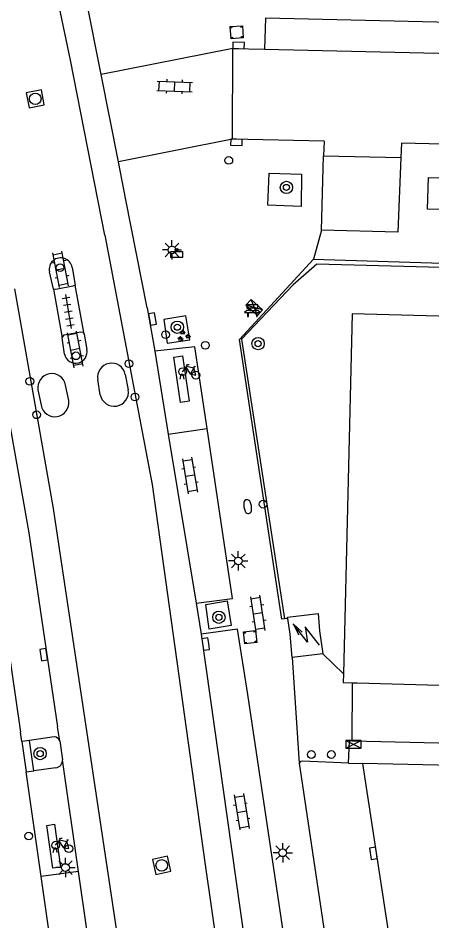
# Model space of a CAD drawing. Extents: x 132998 to 136004, y 396998 to 398512.
# Drawn here: x 134446.1 to 134473, y 397188.4 to 397246.9 of the extents above; entities that cross this region are included whole.
import ezdxf

# ---------------------------------------------------------------- set-up
doc = ezdxf.new("R2010")
doc.units = 0
for name, color, linetype in [('gg-afsc-hekwerk', 7, 'Continuous'), ('gg-afsc-muur', 7, 'Continuous'), ('gg-bbg-hoofdgebouw', 7, 'Continuous'), ('gg-bbg-lage trafo', 7, 'Continuous'), ('gg-knt-verharding', 7, 'Continuous'), ('gg-knt-verharding nz', 7, 'Continuous'), ('gt-grn-groengrens', 7, 'Continuous'), ('gt-grn-weggrens', 7, 'Continuous'), ('gt-symb-afvalbak', 7, 'Continuous'), ('gt-symb-bank', 7, 'Continuous'), ('gt-symb-bloembak', 7, 'Continuous'), ('gt-symb-boom', 7, 'Continuous'), ('gt-symb-brandkraan', 7, 'Continuous'), ('gt-symb-elektrakast', 7, 'Continuous'), ('gt-symb-fietsenrek', 7, 'Continuous'), ('gt-symb-groenvak', 7, 'Continuous'), ('gt-symb-klinker verharding', 7, 'Continuous'), ('gt-symb-kolk', 7, 'Continuous'), ('gt-symb-lichtmast', 7, 'Continuous'), ('gt-symb-paal', 7, 'Continuous'), ('gt-symb-rioolschacht', 7, 'Continuous'), ('gt-symb-tegel verharding', 7, 'Continuous'), ('gt-symb-trafo symbool', 7, 'Continuous'), ('gt-symb-verkeersbordpaal', 7, 'Continuous'), ('gt-symb-verkeersregelinstallatiekast', 7, 'Continuous')]:
    doc.layers.add(name, color=color, linetype=linetype)

# ---------------------------------------------------------------- blocks, each defined once
blk = doc.blocks.new('gt0-KL1')
at = {"layer": 'gt-symb-klinker verharding'}
for p, q in [((-1.15, 0.3), (1.15, 0.3)), ((-1, -0.3), (-1, 0.3)), ((-0.5, 0.3), (-0.5, 0.45)), ((0, -0.3), (0, 0.3)), ((0.5, 0.3), (0.5, 0.45)), ((1, -0.3), (1, 0.3)), ((-1.15, -0.3), (1.15, -0.3)), ((-0.5, -0.45), (-0.5, -0.3)), ((0.5, -0.45), (0.5, -0.3))]:
    blk.add_line(p, q, dxfattribs=at)
blk = doc.blocks.new('gt0-BBAK')
at = {"layer": 'gt-symb-bloembak'}
for points in [[(-0.3, 0.4), (-0.3, 0.3), (-0.4, 0.3)], [(0.4, 0.3), (0.3, 0.3), (0.3, 0.4)], [(-0.4, -0.3), (-0.3, -0.3), (-0.3, -0.4)], [(0.3, -0.4), (0.3, -0.3), (0.4, -0.3)]]:
    blk.add_lwpolyline(points, dxfattribs=at)
blk.add_lwpolyline([(0.4, -0.4), (-0.4, -0.4), (-0.4, 0.4), (0.4, 0.4)], close=True, dxfattribs=at)
blk = doc.blocks.new('gt0-KOLK')
at = {"layer": 'gt-symb-kolk'}
blk.add_lwpolyline([(0, 0), (0.375, 0), (0.375, 0.4), (-0.375, 0.4), (-0.375, 0), (0, 0)], dxfattribs=at)
blk = doc.blocks.new('gt0-PAAL')
at = {"layer": 'gt-symb-paal'}
blk.add_circle((0, 0), 0.25, dxfattribs=at)
blk = doc.blocks.new('gt0-RS')
at = {"layer": 'gt-symb-rioolschacht'}
blk.add_lwpolyline([(-0.5, -0.5), (0.5, -0.5), (0.5, 0.5), (-0.5, 0.5)], close=True, dxfattribs=at)
blk.add_circle((0, 0), 0.375, dxfattribs=at)
blk = doc.blocks.new('gt0-VPAAL')
at = {"layer": 'gt-symb-verkeersbordpaal'}
blk.add_circle((0, 0), 0.25, dxfattribs=at)
blk = doc.blocks.new('gt0-LMAST')
at = {"layer": 'gt-symb-lichtmast'}
for p, q in [((-0.005, 0.246), (-0.005, 0.621)), ((-0.182, 0.173), (-0.447, 0.438)), ((0.172, 0.173), (0.437, 0.438)), ((-0.255, -0.004), (-0.63, -0.004)), ((-0.182, -0.181), (-0.447, -0.446)), ((-0.005, -0.254), (-0.005, -0.629)), ((0.437, -0.446), (0.172, -0.181)), ((0.245, -0.004), (0.62, -0.004))]:
    blk.add_line(p, q, dxfattribs=at)
blk.add_circle((-0.005, -0.004), 0.25, dxfattribs=at)
blk = doc.blocks.new('gt0-ABAK')
at = {"layer": 'gt-symb-afvalbak'}
blk.add_lwpolyline([(0.375, -0.5), (-0.375, -0.5), (-0.375, -0.1), (0.375, -0.1)], close=True, dxfattribs=at)
blk.add_circle((0, 0), 0.1, dxfattribs=at)
blk = doc.blocks.new('gt0-BOOM')
at = {"layer": 'gt-symb-boom'}
for radius in [0.4, 0.2]:
    blk.add_circle((0, 0), radius, dxfattribs=at)
blk = doc.blocks.new('gt0-GRVAK')
at = {"layer": 'gt-symb-groenvak'}
for p, q in [((-0.11, 0.189), (-0.228, 0.24)), ((-0.182, 0.153), (0.088, 0.153)), ((-0.091, 0.211), (-0.156, 0.322)), ((-0.047, 0.214), (-0.047, 0.393)), ((-0.004, 0.211), (0.061, 0.322)), ((0.015, 0.189), (0.133, 0.24)), ((0.262, -0.052), (0.197, 0.059)), ((0.305, -0.049), (0.305, 0.13)), ((0.349, -0.052), (0.414, 0.059)), ((-0.245, -0.228), (-0.363, -0.177)), ((-0.318, -0.264), (-0.047, -0.264)), ((-0.226, -0.206), (-0.291, -0.095)), ((-0.183, -0.203), (-0.183, -0.024)), ((-0.139, -0.206), (-0.074, -0.095)), ((-0.12, -0.228), (-0.002, -0.177)), ((0.243, -0.074), (0.125, -0.023)), ((0.17, -0.11), (0.441, -0.11)), ((0.368, -0.074), (0.486, -0.023))]:
    blk.add_line(p, q, dxfattribs=at)
blk = doc.blocks.new('gt0-TEG1')
at = {"layer": 'gt-symb-tegel verharding'}
for p, q in [((-1.125, 0), (1.125, 0)), ((-0.9, -0.25), (-0.9, 0.25)), ((-0.45, -0.25), (-0.45, 0.25)), ((0, -0.25), (0, 0.25)), ((0.45, -0.25), (0.45, 0.25)), ((0.9, -0.25), (0.9, 0.25))]:
    blk.add_line(p, q, dxfattribs=at)
blk = doc.blocks.new('gt0-FREK')
at = {"layer": 'gt-symb-fietsenrek'}
for p, q in [((0.259, 0.762), (0.294, 0.823)), ((0.54, 0.335), (0.259, 0.762)), ((0.294, 0.823), (0.767, 0.714)), ((0.767, 0.714), (0.54, 0.335)), ((0.757, 0.841), (0.866, 0.816)), ((0.767, 0.714), (0.84, 0.822)), ((0.895, 0.252), (0.767, 0.714))]:
    blk.add_line(p, q, dxfattribs=at)
for points in [[(0.036, 0.476), (0.228, 0.708), (0.259, 0.762)], [(0.294, 0.823), (0.36, 0.937), (0.452, 0.935)], [(-0.124, 0), (-0.047, 0.312), (0.053, 0.312), (0.12, 0)], [(0.54, 0.335), (0.555, 0.305), (0.895, 0.252)]]:
    blk.add_lwpolyline(points, dxfattribs=at)
for centre in [(0.036, 0.476), (0.895, 0.252)]:
    blk.add_circle(centre, 0.252, dxfattribs=at)
blk = doc.blocks.new('gt0-EKAST')
at = {"layer": 'gt-symb-elektrakast'}
for p, q in [((-0.501, -0.249), (0.501, 0.249)), ((-0.501, 0.249), (0.501, -0.249))]:
    blk.add_line(p, q, dxfattribs=at)
blk.add_lwpolyline([(0.501, 0.249), (-0.501, 0.249), (-0.501, -0.249), (0.501, -0.249)], close=True, dxfattribs=at)
blk = doc.blocks.new('gt0-BR')
at = {"layer": 'gt-symb-brandkraan'}
for centre, radius, start, end in [((-0.244, 0), 0.206, 107.56694, 252.43307), ((0.599, -2.664), 3, 106.89205, 107.56694), ((0, -0.691), 0.938, 73.10799, 106.89205), ((-0.599, -2.664), 3, 72.43309, 73.10799), ((0.244, 0), 0.206, 287.56695, 72.43309), ((0.599, 2.664), 3, 252.43307, 253.10797), ((0, 0.691), 0.938, 253.10797, 286.89206), ((-0.599, 2.664), 3, 286.89206, 287.56695)]:
    blk.add_arc(centre, radius, start, end, dxfattribs=at)
blk = doc.blocks.new('gt0-BANK')
at = {"layer": 'gt-symb-bank'}
for p, q in [((-0.504, 0.274), (-0.322, 0.274)), ((-0.314, 0.265), (-0.314, 0.007)), ((-0.308, 0), (-0.266, 0)), ((-0.258, 0.009), (-0.258, 0.265)), ((-0.251, 0.274), (0.252, 0.274)), ((-0.243, 0.547), (-0.243, 0.412)), ((0.244, 0.487), (0.244, 0.547)), ((0.26, 0.265), (0.26, 0.007)), ((0.266, 0), (0.305, 0)), ((0.311, 0.007), (0.311, 0.265)), ((0.319, 0.274), (0.501, 0.274))]:
    blk.add_line(p, q, dxfattribs=at)
for points in [[(-0.362, 0.761), (-0.362, 0.554), (-0.251, 0.554)], [(0.252, 0.554), (0.359, 0.554), (0.359, 0.761), (-0.362, 0.761)], [(-0.251, 0.404), (-0.362, 0.404), (-0.504, 0.274)], [(0.501, 0.274), (0.359, 0.404), (0.244, 0.404)]]:
    blk.add_lwpolyline(points, dxfattribs=at)
for centre, start, end in [((-0.308, 0.007), 180, 270), ((0.266, 0.007), 180, 270), ((0.305, 0.007), 270, 0)]:
    blk.add_arc(centre, 0.00643, start, end, dxfattribs=at)
for points, degree in [([(-0.322, 0.274), (-0.314, 0.273), (-0.314, 0.265)], 2), ([(-0.266, 0), (-0.258, 0), (-0.258, 0.009)], 2), ([(-0.258, 0.265), (-0.257, 0.274), (-0.251, 0.274)], 2), ([(-0.251, 0.554), (-0.243, 0.553), (-0.243, 0.547)], 2), ([(-0.243, 0.412), (-0.243, 0.404), (-0.251, 0.404)], 2), ([(-0.18, 0.554), (0, 0.554), (0.18, 0.554), (0.189, 0.553), (0.189, 0.547), (0.189, 0.48), (0.189, 0.412), (0.189, 0.404), (0.18, 0.404), (0, 0.404), (-0.18, 0.404), (-0.188, 0.404), (-0.188, 0.412), (-0.188, 0.48), (-0.188, 0.547), (-0.186, 0.554), (-0.18, 0.554)], 3), ([(0.244, 0.547), (0.245, 0.554), (0.252, 0.554)], 2), ([(0.244, 0.404), (0.244, 0.462), (0.244, 0.487)], 2), ([(0.252, 0.274), (0.26, 0.273), (0.26, 0.265)], 2), ([(0.311, 0.265), (0.312, 0.274), (0.319, 0.274)], 2)]:
    blk.add_open_spline(points, degree=degree, dxfattribs=at)
blk = doc.blocks.new('gt0-VRIKST')
at = {"layer": 'gt-symb-verkeersregelinstallatiekast'}
for p, q in [((-0.501, -0.249), (0.501, 0.249)), ((-0.501, 0.249), (0.501, -0.249))]:
    blk.add_line(p, q, dxfattribs=at)
blk.add_lwpolyline([(0.501, 0.249), (-0.501, 0.249), (-0.501, -0.249), (0.501, -0.249)], close=True, dxfattribs=at)
blk = doc.blocks.new('gt0-HSP')
at = {"layer": 'gt-symb-trafo symbool'}
for points in [[(0.771, 0.746), (-0.529, -0.004), (0.471, -0.004), (-0.829, -0.754)], [(-0.217, -0.24), (-0.829, -0.754), (-0.077, -0.48)]]:
    blk.add_lwpolyline(points, dxfattribs=at)

msp = doc.modelspace()

# ---------------------------------------------------------------- linework, layer by layer
at = {"layer": 'gg-afsc-hekwerk'}
for p, q in [((134467.244, 397204.406), (134465.907, 397205.706)), ((134467.814, 397200.054), (134467.83, 397203.834))]:
    msp.add_line(p, q, dxfattribs=at)
msp.add_lwpolyline([(134484.823, 397230.456), (134465.524, 397230.965), (134463.981, 397229.616), (134460.641, 397226.096), (134463.419, 397207.978)], dxfattribs=at)
at = {"layer": 'gg-afsc-muur'}
for p, q in [((134467.814, 397200.054), (134467.714, 397200.057)), ((134475.365, 397199.859), (134467.814, 397200.054))]:
    msp.add_line(p, q, dxfattribs=at)
at = {"layer": 'gg-bbg-hoofdgebouw'}
for points in [[(134484.762, 397227.611), (134484.623, 397227.615), (134484.614, 397227.285), (134467.818, 397227.736), (134467.244, 397204.406)], [(134467.83, 397203.834), (134468.135, 397203.825), (134474.964, 397203.64), (134475.083, 397207.973)], [(134467.244, 397204.406), (134467.23, 397203.85), (134467.83, 397203.834)]]:
    msp.add_lwpolyline(points, dxfattribs=at)
at = {"layer": 'gg-bbg-lage trafo'}
msp.add_line((134465.907, 397205.706), (134463.926, 397205.47), dxfattribs=at)
for points in [[(134463.627, 397207.999), (134463.613, 397208.088), (134465.602, 397208.321), (134465.685, 397207.207), (134465.907, 397205.706)], [(134463.926, 397205.47), (134463.791, 397206.985), (134463.627, 397207.999)]]:
    msp.add_lwpolyline(points, dxfattribs=at)
at = {"layer": 'gg-knt-verharding'}
for p, q in [((134460.049, 397239.062), (134460.073, 397244.949)), ((134460.073, 397244.949), (134462.114, 397244.897)), ((134452.642, 397237.6), (134451.524, 397243.261)), ((134465.983, 397238.935), (134460.049, 397239.062)), ((134465.983, 397238.935), (134465.954, 397237.997)), ((134465.828, 397233.179), (134465.954, 397237.997)), ((134453.128, 397235.139), (134452.642, 397237.6)), ((134454.51, 397228.139), (134453.128, 397235.139)), ((134460.496, 397226.092), (134465.297, 397231.291)), ((134465.297, 397231.291), (134485.365, 397230.674)), ((134449.64, 397230.75), (134449.836, 397229.606)), ((134448.427, 397229.336), (134448.17, 397230.47)), ((134450.42, 397226.43), (134449.836, 397229.606)), ((134448.427, 397229.336), (134448.99, 397226.19)), ((134454.51, 397228.139), (134454.999, 397225.315)), ((134449.15, 397225.14), (134448.99, 397226.19)), ((134450.42, 397226.43), (134450.6, 397225.43)), ((134454.999, 397225.315), (134455.882, 397219.938)), ((134453.095, 397223.817), (134453.286, 397222.82)), ((134449.42, 397222.129), (134449.221, 397223.125)), ((134451.464, 397222.502), (134451.306, 397223.486)), ((134447.428, 397222.814), (134447.631, 397221.82)), ((134455.882, 397219.938), (134457.68, 397208.984)), ((134457.68, 397208.984), (134458.01, 397206.983)), ((134463.627, 397207.999), (134463.419, 397207.978)), ((134460.374, 397207.304), (134458.01, 397206.983)), ((134448.84, 397200.064), (134448.701, 397200.965)), ((134446.387, 397200.023), (134446.3, 397200.622)), ((134448.49, 397200.331), (134446.873, 397200.094)), ((134446.873, 397200.094), (134446.387, 397200.023)), ((134446.387, 397200.023), (134446.672, 397198.049)), ((134448.84, 397200.064), (134449.011, 397198.838)), ((134450.047, 397191.588), (134449.011, 397198.838)), ((134464.362, 397198.622), (134471.469, 397151.585)), ((134467.582, 397198.628), (134468.494, 397198.594)), ((134479.3, 397198.36), (134468.494, 397198.594)), ((134446.672, 397198.049), (134447.161, 397198.119)), ((134447.64, 397191.275), (134446.672, 397198.049)), ((134448.587, 397198.312), (134447.161, 397198.119)), ((134450.099, 397174.078), (134447.64, 397191.275))]:
    msp.add_line(p, q, dxfattribs=at)
for points in [[(134451.524, 397243.261), (134450.513, 397248.384), (134450.128, 397250.233)], [(134479.789, 397246.49), (134462.178, 397246.903), (134462.114, 397244.897)], [(134476.366, 397237.737), (134476.373, 397238.671), (134471.008, 397238.799), (134470.971, 397237.879)], [(134470.971, 397237.879), (134470.773, 397233.03), (134465.828, 397233.179)], [(134464.495, 397234.705), (134462.335, 397234.783), (134462.415, 397236.869), (134464.518, 397236.806), (134464.495, 397234.705)], [(134472.756, 397236.593), (134474.845, 397236.551), (134474.742, 397234.495), (134472.693, 397234.523), (134472.756, 397236.593)], [(134449.836, 397229.606), (134449.7, 397229.53), (134448.58, 397229.32), (134448.427, 397229.336)], [(134457.287, 397226.054), (134457.029, 397227.607), (134455.598, 397227.367), (134455.816, 397225.844), (134457.287, 397226.054)], [(134448.99, 397226.19), (134449.12, 397226.38), (134450.21, 397226.58), (134450.345, 397226.547), (134450.42, 397226.43)], [(134463.419, 397207.978), (134463.241, 397207.959), (134460.496, 397226.092)], [(134458.399, 397220.316), (134457.606, 397225.605), (134454.999, 397225.315)], [(134442.708, 397223.746), (134444.813, 397210.799), (134446.3, 397200.622)], [(134444.975, 397224.08), (134446.83, 397213.55), (134448.701, 397200.965)], [(134457.68, 397208.984), (134460.051, 397209.302), (134458.399, 397220.316)], [(134458.309, 397208.91), (134459.699, 397209.139), (134459.963, 397207.534), (134458.536, 397207.301), (134458.309, 397208.91)], [(134464.266, 397181.529), (134461.042, 397203.078), (134460.374, 397207.304)], [(134458.01, 397206.983), (134460.85, 397186.96), (134461.731, 397181.154)], [(134467.582, 397198.628), (134467.628, 397200.059), (134467.714, 397200.057)], [(134467.582, 397198.628), (134464.597, 397198.743), (134464.462, 397198.717), (134464.362, 397198.622)], [(134452.505, 397174.374), (134451.158, 397183.934), (134450.047, 397191.588)]]:
    msp.add_lwpolyline(points, dxfattribs=at)
for centre, radius, start, end in [((134448.901, 397230.629), 0.748, 9.31684, 192.25176), ((134449.875, 397225.285), 0.739, 284.70524, 11.33192), ((134449.875, 397225.285), 0.739, 191.28967, 284.75599), ((134452.203, 397223.637), 0.91, 11.41861, 189.54599), ((134448.326, 397222.963), 0.91, 10.27609, 189.40427), ((134452.372, 397222.68), 0.925, 191.09346, 8.70716), ((134448.525, 397221.98), 0.908, 190.1222, 9.47693), ((134448.447, 397199.911), 0.422, 21.20315, 84.11994), ((134448.529, 397198.793), 0.484, 276.89679, 5.35977)]:
    msp.add_arc(centre, radius, start, end, dxfattribs=at)
at = {"layer": 'gg-knt-verharding nz'}
for p, q in [((134462.114, 397244.897), (134479.77, 397244.487)), ((134465.954, 397237.997), (134470.971, 397237.879)), ((134455.882, 397219.938), (134458.399, 397220.316)), ((134450.047, 397191.588), (134447.64, 397191.275))]:
    msp.add_line(p, q, dxfattribs=at)
for points in [[(134451.76, 397232.84), (134449.545, 397244.195), (134448.519, 397249.058), (134448.338, 397249.867)], [(134451.76, 397232.84), (134454.829, 397216.675), (134458.274, 397192.039), (134460.675, 397175.365), (134462.944, 397161.912), (134464.767, 397152.923), (134468.224, 397134.932), (134468.543, 397133.103)], [(134445.896, 397229.37), (134447.492, 397220.423), (134448.411, 397215.129), (134453.489, 397181.254), (134455.92, 397163.317), (134457.109, 397152.782), (134458.116, 397143.489), (134458.243, 397141.76), (134458.091, 397137.175), (134457.726, 397131.811)], [(134456.245, 397224.939), (134456.809, 397225.02), (134457.232, 397222.084), (134456.668, 397222.003), (134456.245, 397224.939)], [(134475.924, 397151.347), (134475.355, 397153.833), (134468.494, 397198.594)], [(134448.001, 397194.583), (134448.495, 397194.655), (134448.895, 397191.883), (134448.4, 397191.812), (134448.001, 397194.583)]]:
    msp.add_lwpolyline(points, dxfattribs=at)
at = {"layer": 'gt-grn-groengrens'}
msp.add_line((134447.161, 397198.119), (134446.873, 397200.094), dxfattribs=at)
at = {"layer": 'gt-grn-weggrens'}
for p, q in [((134460.073, 397244.949), (134451.524, 397243.261)), ((134460.049, 397239.062), (134452.642, 397237.6)), ((134465.828, 397233.179), (134465.297, 397231.291)), ((134463.926, 397205.47), (134464.362, 397198.622))]:
    msp.add_line(p, q, dxfattribs=at)

# ---------------------------------------------------------------- block references
at = {"layer": 'gt-symb-afvalbak'}
msp.add_blockref('gt0-ABAK', (134456.431, 397231.889), dxfattribs=at)
at = {"layer": 'gt-symb-bank'}
msp.add_blockref('gt0-BANK', (134461.335, 397227.562), dxfattribs=at)
at = {"layer": 'gt-symb-bloembak'}
for p, rotation in [((134460.32, 397245.996), 4.151739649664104), ((134461.192, 397206.787), 6.1610678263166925)]:
    msp.add_blockref('gt0-BBAK', p, dxfattribs=dict(at, rotation=rotation))
at = {"layer": 'gt-symb-boom'}
for p in [(134463.547, 397235.937), (134456.468, 397226.879), (134461.708, 397225.813), (134459.162, 397208.076), (134447.571, 397199.237)]:
    msp.add_blockref('gt0-BOOM', p, dxfattribs=at)
at = {"layer": 'gt-symb-brandkraan', "rotation": -81.48906580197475}
msp.add_blockref('gt0-BR', (134461.031, 397215.253), dxfattribs=at)
at = {"layer": 'gt-symb-elektrakast'}
msp.add_blockref('gt0-EKAST', (134467.891, 397199.832), dxfattribs=at)
at = {"layer": 'gt-symb-fietsenrek'}
msp.add_blockref('gt0-FREK', (134456.774, 397223.52), dxfattribs=at)
at = {"layer": 'gt-symb-fietsenrek', "rotation": 0.10490764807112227}
msp.add_blockref('gt0-FREK', (134448.539, 397192.824), dxfattribs=at)
at = {"layer": 'gt-symb-groenvak'}
msp.add_blockref('gt0-GRVAK', (134456.865, 397226.324), dxfattribs=at)
at = {"layer": 'gt-symb-klinker verharding'}
for p, rotation in [((134456.289, 397242.477), -2.1783688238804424), ((134448.901, 397230.629), 101.01760960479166), ((134449.854, 397225.432), 101.07387115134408), ((134457.286, 397217.269), -80.73547601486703), ((134461.701, 397208.316), 98.74616226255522), ((134460.64, 397195.472), -80.73547601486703)]:
    msp.add_blockref('gt0-KL1', p, dxfattribs=dict(at, rotation=rotation))
at = {"layer": 'gt-symb-kolk'}
for p, rotation in [((134460.439, 397244.943), -1.5466102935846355), ((134460.309, 397239.062), 178.73969615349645), ((134455.055, 397227.44), 99.96151659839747), ((134458.502, 397206.368), 98.16250946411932), ((134448.001, 397205.68), 98.68085058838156), ((134469.379, 397192.81), 98.91603673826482)]:
    msp.add_blockref('gt0-KOLK', p, dxfattribs=dict(at, rotation=rotation))
at = {"layer": 'gt-symb-lichtmast'}
for p in [(134456.126, 397231.894), (134460.424, 397211.734), (134463.311, 397192.813), (134449.219, 397191.857)]:
    msp.add_blockref('gt0-LMAST', p, dxfattribs=at)
at = {"layer": 'gt-symb-paal'}
for p in [(134448.864, 397230.735), (134449.889, 397225.025), (134453.327, 397224.511), (134446.902, 397223.373), (134453.725, 397222.353), (134447.339, 397221.201), (134462.033, 397215.406), (134465.158, 397199.18), (134466.453, 397199.18)]:
    msp.add_blockref('gt0-PAAL', p, dxfattribs=at)
at = {"layer": 'gt-symb-rioolschacht'}
for p, rotation in [((134447.254, 397241.681), 101.0738711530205), ((134455.457, 397191.993), -77.75714042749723)]:
    msp.add_blockref('gt0-RS', p, dxfattribs=dict(at, rotation=rotation))
at = {"layer": 'gt-symb-tegel verharding', "rotation": -80.73547601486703}
msp.add_blockref('gt0-TEG1', (134449.395, 397227.894), dxfattribs=at)
at = {"layer": 'gt-symb-trafo symbool', "rotation": -81.83749053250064}
msp.add_blockref('gt0-HSP', (134464.843, 397206.935), dxfattribs=at)
at = {"layer": 'gt-symb-verkeersbordpaal'}
for p in [(134459.808, 397237.689), (134455.708, 397226.393), (134458.283, 397225.707), (134446.831, 397193.892)]:
    msp.add_blockref('gt0-VPAAL', p, dxfattribs=at)
at = {"layer": 'gt-symb-verkeersregelinstallatiekast', "rotation": 137.56291939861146}
msp.add_blockref('gt0-VRIKST', (134461.457, 397228.15), dxfattribs=at)

doc.saveas('drawing.dxf')
